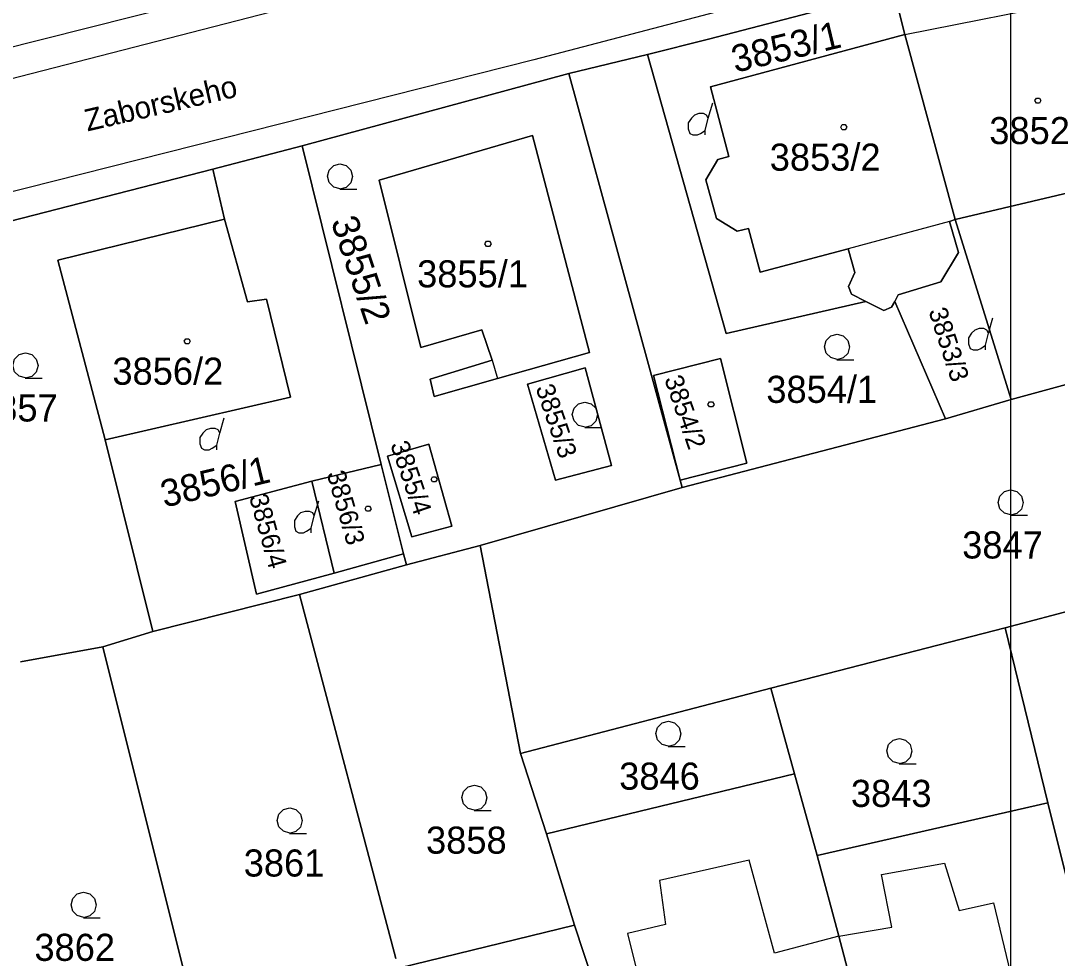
# Model space of a CAD drawing. Extents: x -263587 to -261993, y -1238795 to -1236748.
# Drawn here: x -262753.5 to -262692.3, y -1238113.2 to -1238057.9 of the extents above; entities that cross this region are included whole.
import ezdxf

# ---------------------------------------------------------------- set-up
doc = ezdxf.new("R2010")
doc.units = 0
doc.layers.add('Vrstva 1', color=7, linetype='Continuous')
doc.layers.add('Vrstva 51', color=7, linetype='Continuous')

msp = doc.modelspace()

# ---------------------------------------------------------------- linework, layer by layer
at = {"layer": 'Vrstva 1'}
for p, q in [((-262654.73, -1238042.16), (-262723.17, -1238060.18)), ((-262720.41, -1238052.64), (-262807.94, -1238075.17)), ((-262701.92, -1238056.1), (-262712.86, -1238058.96)), ((-262712.86, -1238058.96), (-262701.92, -1238056.1)), ((-262701.26, -1238058.68), (-262701.92, -1238056.1)), ((-262701.92, -1238056.1), (-262701.26, -1238058.68)), ((-262744.14, -1238056.94), (-262808.62, -1238073.15)), ((-262701.26, -1238058.68), (-262690.89, -1238056.62)), ((-262712.86, -1238058.96), (-262716.46, -1238059.86)), ((-262716.46, -1238059.86), (-262712.86, -1238058.96)), ((-262712.74, -1238061.76), (-262701.26, -1238058.68)), ((-262701.26, -1238058.68), (-262712.74, -1238061.76)), ((-262698.3, -1238069.61), (-262701.26, -1238058.68)), ((-262701.26, -1238058.68), (-262698.3, -1238069.61)), ((-262723.17, -1238060.18), (-262806.03, -1238081.11)), ((-262716.46, -1238059.86), (-262721.11, -1238060.99)), ((-262721.11, -1238060.99), (-262716.46, -1238059.86)), ((-262711.81, -1238076.34), (-262716.46, -1238059.86)), ((-262716.46, -1238059.86), (-262711.81, -1238076.34)), ((-262736.86, -1238065.25), (-262721.11, -1238060.99)), ((-262721.11, -1238060.99), (-262736.86, -1238065.25)), ((-262721.11, -1238060.99), (-262714.54, -1238084.99)), ((-262714.54, -1238084.99), (-262721.11, -1238060.99)), ((-262711.66, -1238065.88), (-262712.74, -1238061.76)), ((-262712.74, -1238061.76), (-262711.66, -1238065.88)), ((-262712.88, -1238063.62), (-262712.61, -1238062.72)), ((-262723.26, -1238064.64), (-262732.3, -1238067.27)), ((-262732.3, -1238067.27), (-262723.26, -1238064.64)), ((-262719.88, -1238077.46), (-262723.26, -1238064.64)), ((-262723.26, -1238064.64), (-262719.88, -1238077.46)), ((-262736.86, -1238065.25), (-262742.12, -1238066.63)), ((-262742.12, -1238066.63), (-262736.86, -1238065.25)), ((-262732.18, -1238084.06), (-262736.86, -1238065.25)), ((-262736.86, -1238065.25), (-262732.18, -1238084.06)), ((-262713.01, -1238067.25), (-262712.3, -1238066.06)), ((-262712.3, -1238066.06), (-262713.01, -1238067.25)), ((-262712.3, -1238066.06), (-262711.66, -1238065.88)), ((-262711.66, -1238065.88), (-262712.3, -1238066.06)), ((-262760.11, -1238071.24), (-262742.12, -1238066.63)), ((-262742.12, -1238066.63), (-262760.11, -1238071.24)), ((-262742.12, -1238066.63), (-262741.44, -1238069.58)), ((-262741.44, -1238069.58), (-262742.12, -1238066.63)), ((-262732.3, -1238067.27), (-262729.85, -1238077.16)), ((-262729.85, -1238077.16), (-262732.3, -1238067.27)), ((-262712.39, -1238069.54), (-262713.01, -1238067.25)), ((-262713.01, -1238067.25), (-262712.39, -1238069.54)), ((-262688.37, -1238067.25), (-262698.3, -1238069.61)), ((-262698.3, -1238069.61), (-262688.37, -1238067.25)), ((-262741.44, -1238069.58), (-262751.27, -1238072.01)), ((-262751.27, -1238072.01), (-262741.44, -1238069.58)), ((-262740.08, -1238074.46), (-262741.44, -1238069.58)), ((-262741.44, -1238069.58), (-262740.08, -1238074.46)), ((-262711.16, -1238070.29), (-262712.39, -1238069.54)), ((-262712.39, -1238069.54), (-262711.16, -1238070.29)), ((-262698.62, -1238069.72), (-262704.62, -1238071.33)), ((-262698.3, -1238069.61), (-262698.62, -1238069.72)), ((-262698.62, -1238069.72), (-262698.3, -1238069.61)), ((-262698.62, -1238069.72), (-262698.1, -1238071.55)), ((-262698.1, -1238071.55), (-262698.62, -1238069.72)), ((-262694.98, -1238080.24), (-262698.3, -1238069.61)), ((-262698.3, -1238069.61), (-262694.98, -1238080.24)), ((-262710.5, -1238070.13), (-262711.16, -1238070.29)), ((-262711.16, -1238070.29), (-262710.5, -1238070.13)), ((-262709.81, -1238072.72), (-262710.5, -1238070.13)), ((-262710.5, -1238070.13), (-262709.81, -1238072.72)), ((-262704.62, -1238071.33), (-262709.81, -1238072.72)), ((-262709.81, -1238072.72), (-262704.62, -1238071.33)), ((-262704.22, -1238072.74), (-262704.62, -1238071.33)), ((-262704.62, -1238071.33), (-262704.22, -1238072.74)), ((-262698.1, -1238071.55), (-262699.15, -1238073.29)), ((-262699.15, -1238073.29), (-262698.1, -1238071.55)), ((-262751.27, -1238072.01), (-262748.49, -1238082.61)), ((-262748.49, -1238082.61), (-262751.27, -1238072.01)), ((-262704.59, -1238073.55), (-262704.22, -1238072.74)), ((-262704.22, -1238072.74), (-262704.59, -1238073.55)), ((-262704.42, -1238074.02), (-262704.59, -1238073.55)), ((-262704.59, -1238073.55), (-262704.42, -1238074.02)), ((-262699.15, -1238073.29), (-262701.65, -1238074.05)), ((-262701.65, -1238074.05), (-262699.15, -1238073.29)), ((-262738.95, -1238074.3), (-262740.08, -1238074.46)), ((-262740.08, -1238074.46), (-262738.95, -1238074.3)), ((-262737.55, -1238080.09), (-262738.95, -1238074.3)), ((-262738.95, -1238074.3), (-262737.55, -1238080.09)), ((-262703.56, -1238074.44), (-262704.42, -1238074.02)), ((-262704.42, -1238074.02), (-262703.56, -1238074.44)), ((-262701.65, -1238074.05), (-262701.86, -1238074.44)), ((-262701.86, -1238074.44), (-262701.65, -1238074.05)), ((-262703.56, -1238074.44), (-262711.81, -1238076.34)), ((-262711.81, -1238076.34), (-262703.56, -1238074.44)), ((-262702.5, -1238074.97), (-262703.56, -1238074.44)), ((-262703.56, -1238074.44), (-262702.5, -1238074.97)), ((-262702.05, -1238074.78), (-262702.5, -1238074.97)), ((-262702.5, -1238074.97), (-262702.05, -1238074.78)), ((-262701.86, -1238074.44), (-262702.05, -1238074.78)), ((-262702.05, -1238074.78), (-262701.86, -1238074.44)), ((-262698.87, -1238081.38), (-262701.86, -1238074.44)), ((-262701.86, -1238074.44), (-262698.87, -1238081.38)), ((-262696.33, -1238076.31), (-262696.06, -1238075.41)), ((-262676.02, -1238074.99), (-262694.98, -1238080.24)), ((-262694.98, -1238080.24), (-262676.02, -1238074.99)), ((-262729.85, -1238077.16), (-262726.24, -1238076.11)), ((-262726.24, -1238076.11), (-262729.85, -1238077.16)), ((-262726.24, -1238076.11), (-262725.63, -1238077.91)), ((-262725.63, -1238077.91), (-262726.24, -1238076.11)), ((-262725.63, -1238077.91), (-262729.3, -1238079.03)), ((-262729.3, -1238079.03), (-262725.63, -1238077.91)), ((-262725.63, -1238077.91), (-262725.32, -1238079)), ((-262725.32, -1238079), (-262719.88, -1238077.46)), ((-262719.88, -1238077.46), (-262725.32, -1238079)), ((-262712.15, -1238077.81), (-262716.1, -1238078.81)), ((-262716.1, -1238078.81), (-262712.15, -1238077.81)), ((-262710.59, -1238084), (-262712.15, -1238077.81)), ((-262712.15, -1238077.81), (-262710.59, -1238084)), ((-262720.14, -1238078.37), (-262723.54, -1238079.32)), ((-262723.54, -1238079.32), (-262720.14, -1238078.37)), ((-262718.58, -1238084.13), (-262720.14, -1238078.37)), ((-262720.14, -1238078.37), (-262718.58, -1238084.13)), ((-262729.3, -1238079.03), (-262729.06, -1238080.06)), ((-262729.06, -1238080.06), (-262729.3, -1238079.03)), ((-262729.06, -1238080.06), (-262725.32, -1238079)), ((-262725.32, -1238079), (-262729.06, -1238080.06)), ((-262716.1, -1238078.81), (-262714.54, -1238084.99)), ((-262714.54, -1238084.99), (-262716.1, -1238078.81)), ((-262723.54, -1238079.32), (-262721.9, -1238084.99)), ((-262721.9, -1238084.99), (-262723.54, -1238079.32)), ((-262748.49, -1238082.61), (-262737.55, -1238080.09)), ((-262737.55, -1238080.09), (-262748.49, -1238082.61)), ((-262698.87, -1238081.38), (-262694.98, -1238080.24)), ((-262694.98, -1238080.24), (-262698.87, -1238081.38)), ((-262741.72, -1238082.21), (-262741.45, -1238081.31)), ((-262714.42, -1238085.42), (-262698.87, -1238081.38)), ((-262698.87, -1238081.38), (-262714.42, -1238085.42)), ((-262748.49, -1238082.61), (-262745.66, -1238093.94)), ((-262745.66, -1238093.94), (-262748.49, -1238082.61)), ((-262729.38, -1238082.87), (-262731.81, -1238083.57)), ((-262731.81, -1238083.57), (-262729.38, -1238082.87)), ((-262728.02, -1238087.71), (-262729.38, -1238082.87)), ((-262729.38, -1238082.87), (-262728.02, -1238087.71)), ((-262736.28, -1238085.05), (-262732.18, -1238084.06)), ((-262732.18, -1238084.06), (-262736.28, -1238085.05)), ((-262730.86, -1238089.35), (-262732.18, -1238084.06)), ((-262732.18, -1238084.06), (-262730.86, -1238089.35)), ((-262731.81, -1238083.57), (-262730.38, -1238088.35)), ((-262730.38, -1238088.35), (-262731.81, -1238083.57)), ((-262714.54, -1238084.99), (-262710.59, -1238084)), ((-262710.59, -1238084), (-262714.54, -1238084.99)), ((-262721.9, -1238084.99), (-262718.58, -1238084.13)), ((-262718.58, -1238084.13), (-262721.9, -1238084.99)), ((-262740.81, -1238086.26), (-262736.28, -1238085.05)), ((-262736.28, -1238085.05), (-262740.81, -1238086.26)), ((-262734.97, -1238090.48), (-262736.28, -1238085.05)), ((-262736.28, -1238085.05), (-262734.97, -1238090.48)), ((-262714.54, -1238084.99), (-262714.42, -1238085.42)), ((-262714.42, -1238085.42), (-262714.54, -1238084.99)), ((-262714.42, -1238085.42), (-262726.35, -1238088.85)), ((-262726.35, -1238088.85), (-262714.42, -1238085.42)), ((-262739.54, -1238091.72), (-262740.81, -1238086.26)), ((-262740.81, -1238086.26), (-262739.54, -1238091.72)), ((-262736.14, -1238087.11), (-262735.87, -1238086.21)), ((-262730.38, -1238088.35), (-262728.02, -1238087.71)), ((-262728.02, -1238087.71), (-262730.38, -1238088.35)), ((-262730.7, -1238089.99), (-262726.35, -1238088.85)), ((-262726.35, -1238088.85), (-262730.7, -1238089.99)), ((-262726.35, -1238088.85), (-262723.96, -1238101.13)), ((-262723.96, -1238101.13), (-262726.35, -1238088.85)), ((-262730.86, -1238089.35), (-262734.97, -1238090.48)), ((-262734.97, -1238090.48), (-262730.86, -1238089.35)), ((-262730.7, -1238089.99), (-262730.86, -1238089.35)), ((-262730.86, -1238089.35), (-262730.7, -1238089.99)), ((-262737, -1238091.75), (-262730.7, -1238089.99)), ((-262730.7, -1238089.99), (-262737, -1238091.75)), ((-262734.97, -1238090.48), (-262739.54, -1238091.72)), ((-262739.54, -1238091.72), (-262734.97, -1238090.48)), ((-262683.95, -1238090.7), (-262695.35, -1238093.71)), ((-262695.35, -1238093.71), (-262683.95, -1238090.7)), ((-262745.66, -1238093.94), (-262737, -1238091.75)), ((-262737, -1238091.75), (-262745.66, -1238093.94)), ((-262737, -1238091.75), (-262731.33, -1238113.24)), ((-262731.33, -1238113.24), (-262737, -1238091.75)), ((-262709.18, -1238097.28), (-262695.35, -1238093.71)), ((-262695.35, -1238093.71), (-262709.18, -1238097.28)), ((-262695.35, -1238093.71), (-262692.82, -1238104.05)), ((-262692.82, -1238104.05), (-262695.35, -1238093.71)), ((-262745.66, -1238093.94), (-262748.63, -1238094.83)), ((-262748.63, -1238094.83), (-262745.66, -1238093.94)), ((-262753.49, -1238095.72), (-262748.63, -1238094.83)), ((-262748.63, -1238094.83), (-262753.49, -1238095.72)), ((-262748.63, -1238094.83), (-262742.42, -1238119.64)), ((-262742.42, -1238119.64), (-262748.63, -1238094.83)), ((-262723.96, -1238101.13), (-262709.18, -1238097.28)), ((-262709.18, -1238097.28), (-262723.96, -1238101.13)), ((-262709.18, -1238097.28), (-262707.79, -1238102.33)), ((-262707.79, -1238102.33), (-262709.18, -1238097.28)), ((-262723.96, -1238101.13), (-262722.42, -1238105.87)), ((-262722.42, -1238105.87), (-262723.96, -1238101.13)), ((-262707.79, -1238102.33), (-262722.42, -1238105.87)), ((-262722.42, -1238105.87), (-262707.79, -1238102.33)), ((-262706.45, -1238107.15), (-262707.79, -1238102.33)), ((-262707.79, -1238102.33), (-262706.45, -1238107.15)), ((-262692.82, -1238104.05), (-262706.45, -1238107.15)), ((-262706.45, -1238107.15), (-262692.82, -1238104.05)), ((-262692.82, -1238104.05), (-262691.22, -1238110.44)), ((-262691.22, -1238110.44), (-262692.82, -1238104.05)), ((-262722.42, -1238105.87), (-262720.78, -1238111.28)), ((-262720.78, -1238111.28), (-262722.42, -1238105.87)), ((-262706.45, -1238107.15), (-262705.17, -1238111.93)), ((-262705.17, -1238111.93), (-262706.45, -1238107.15)), ((-262710.46, -1238107.44), (-262715.75, -1238108.64)), ((-262708.97, -1238112.92), (-262710.46, -1238107.44)), ((-262702.64, -1238108.27), (-262698.92, -1238107.62)), ((-262698.92, -1238107.62), (-262698.05, -1238110.4)), ((-262702.04, -1238111.39), (-262702.64, -1238108.27)), ((-262715.75, -1238108.64), (-262715.39, -1238111.24)), ((-262698.05, -1238110.4), (-262696.04, -1238109.96)), ((-262696.04, -1238109.96), (-262693.65, -1238119.78)), ((-262731.17, -1238113.82), (-262720.78, -1238111.28)), ((-262720.78, -1238111.28), (-262731.17, -1238113.82)), ((-262720.78, -1238111.28), (-262714.9, -1238128.76)), ((-262714.9, -1238128.76), (-262720.78, -1238111.28)), ((-262715.39, -1238111.24), (-262717.65, -1238111.76)), ((-262705.17, -1238111.93), (-262702.04, -1238111.39)), ((-262717.65, -1238111.76), (-262716.8, -1238115.1)), ((-262705.17, -1238111.93), (-262708.97, -1238112.92)), ((-262705.17, -1238111.93), (-262702.3, -1238122.58)), ((-262702.3, -1238122.58), (-262705.17, -1238111.93))]:
    msp.add_line(p, q, dxfattribs=at)
for points in [[(-262693.32, -1238062.43), (-262693.23, -1238062.58), (-262693.32, -1238062.73), (-262693.5, -1238062.73), (-262693.59, -1238062.58), (-262693.5, -1238062.43)], [(-262704.78, -1238064), (-262704.69, -1238064.15), (-262704.78, -1238064.3), (-262704.96, -1238064.3), (-262705.05, -1238064.15), (-262704.96, -1238064)], [(-262725.79, -1238070.89), (-262725.7, -1238071.04), (-262725.79, -1238071.19), (-262725.97, -1238071.19), (-262726.06, -1238071.04), (-262725.97, -1238070.89)], [(-262743.55, -1238076.64), (-262743.46, -1238076.79), (-262743.55, -1238076.94), (-262743.73, -1238076.94), (-262743.82, -1238076.79), (-262743.73, -1238076.64)], [(-262712.62, -1238080.37), (-262712.53, -1238080.52), (-262712.62, -1238080.67), (-262712.8, -1238080.67), (-262712.89, -1238080.52), (-262712.8, -1238080.37)], [(-262728.97, -1238084.8), (-262728.88, -1238084.95), (-262728.97, -1238085.1), (-262729.15, -1238085.1), (-262729.24, -1238084.95), (-262729.15, -1238084.8)], [(-262732.87, -1238086.53), (-262732.78, -1238086.68), (-262732.87, -1238086.83), (-262733.05, -1238086.83), (-262733.14, -1238086.68), (-262733.05, -1238086.53)]]:
    msp.add_lwpolyline(points, close=True, dxfattribs=at)
for points in [[(-262713.06, -1238064.61), (-262713.06, -1238064.34), (-262712.88, -1238063.62), (-262712.97, -1238063.44), (-262713.15, -1238063.35), (-262713.42, -1238063.35), (-262713.69, -1238063.44), (-262713.87, -1238063.62), (-262714.05, -1238063.89), (-262714.05, -1238064.25), (-262713.96, -1238064.52), (-262713.78, -1238064.61), (-262713.51, -1238064.61), (-262713.33, -1238064.52), (-262713.06, -1238064.34)], [(-262734.61, -1238067.79), (-262734.99, -1238067.69), (-262735.26, -1238067.42), (-262735.36, -1238067.05), (-262735.26, -1238066.68), (-262734.99, -1238066.41), (-262734.62, -1238066.31), (-262734.25, -1238066.41), (-262733.98, -1238066.68), (-262733.88, -1238067.06), (-262733.98, -1238067.44), (-262734.25, -1238067.71), (-262734.63, -1238067.81), (-262733.63, -1238067.81)], [(-262696.51, -1238077.3), (-262696.51, -1238077.03), (-262696.33, -1238076.31), (-262696.42, -1238076.13), (-262696.6, -1238076.04), (-262696.87, -1238076.04), (-262697.14, -1238076.13), (-262697.32, -1238076.31), (-262697.5, -1238076.58), (-262697.5, -1238076.94), (-262697.41, -1238077.21), (-262697.23, -1238077.3), (-262696.96, -1238077.3), (-262696.78, -1238077.21), (-262696.51, -1238077.03)], [(-262705.26, -1238077.86), (-262705.64, -1238077.76), (-262705.91, -1238077.49), (-262706.01, -1238077.12), (-262705.91, -1238076.75), (-262705.64, -1238076.48), (-262705.27, -1238076.38), (-262704.9, -1238076.48), (-262704.63, -1238076.75), (-262704.53, -1238077.13), (-262704.63, -1238077.51), (-262704.9, -1238077.78), (-262705.28, -1238077.88), (-262704.28, -1238077.88)], [(-262753.18, -1238078.96), (-262753.56, -1238078.86), (-262753.83, -1238078.59), (-262753.93, -1238078.22), (-262753.83, -1238077.85), (-262753.56, -1238077.58), (-262753.19, -1238077.48), (-262752.82, -1238077.58), (-262752.55, -1238077.85), (-262752.45, -1238078.23), (-262752.55, -1238078.61), (-262752.82, -1238078.88), (-262753.2, -1238078.98), (-262752.2, -1238078.98)], [(-262720.15, -1238081.86), (-262720.53, -1238081.76), (-262720.8, -1238081.49), (-262720.9, -1238081.12), (-262720.8, -1238080.75), (-262720.53, -1238080.48), (-262720.16, -1238080.38), (-262719.79, -1238080.48), (-262719.52, -1238080.75), (-262719.42, -1238081.13), (-262719.52, -1238081.51), (-262719.79, -1238081.78), (-262720.17, -1238081.88), (-262719.17, -1238081.88)], [(-262741.9, -1238083.2), (-262741.9, -1238082.93), (-262741.72, -1238082.21), (-262741.81, -1238082.03), (-262741.99, -1238081.94), (-262742.26, -1238081.94), (-262742.53, -1238082.03), (-262742.71, -1238082.21), (-262742.89, -1238082.48), (-262742.89, -1238082.84), (-262742.8, -1238083.11), (-262742.62, -1238083.2), (-262742.35, -1238083.2), (-262742.17, -1238083.11), (-262741.9, -1238082.93)], [(-262695.01, -1238087.05), (-262695.39, -1238086.95), (-262695.66, -1238086.68), (-262695.76, -1238086.31), (-262695.66, -1238085.94), (-262695.39, -1238085.67), (-262695.02, -1238085.57), (-262694.65, -1238085.67), (-262694.38, -1238085.94), (-262694.28, -1238086.32), (-262694.38, -1238086.7), (-262694.65, -1238086.97), (-262695.03, -1238087.07), (-262694.03, -1238087.07)], [(-262736.32, -1238088.1), (-262736.32, -1238087.83), (-262736.14, -1238087.11), (-262736.23, -1238086.93), (-262736.41, -1238086.84), (-262736.68, -1238086.84), (-262736.95, -1238086.93), (-262737.13, -1238087.11), (-262737.31, -1238087.38), (-262737.31, -1238087.74), (-262737.22, -1238088.01), (-262737.04, -1238088.1), (-262736.77, -1238088.1), (-262736.59, -1238088.01), (-262736.32, -1238087.83)], [(-262715.22, -1238100.7), (-262715.6, -1238100.6), (-262715.87, -1238100.33), (-262715.97, -1238099.96), (-262715.87, -1238099.59), (-262715.6, -1238099.32), (-262715.23, -1238099.22), (-262714.86, -1238099.32), (-262714.59, -1238099.59), (-262714.49, -1238099.97), (-262714.59, -1238100.35), (-262714.86, -1238100.62), (-262715.24, -1238100.72), (-262714.24, -1238100.72)], [(-262701.58, -1238101.72), (-262701.96, -1238101.62), (-262702.23, -1238101.35), (-262702.33, -1238100.98), (-262702.23, -1238100.61), (-262701.96, -1238100.34), (-262701.59, -1238100.24), (-262701.22, -1238100.34), (-262700.95, -1238100.61), (-262700.85, -1238100.99), (-262700.95, -1238101.37), (-262701.22, -1238101.64), (-262701.6, -1238101.74), (-262700.6, -1238101.74)], [(-262726.67, -1238104.48), (-262727.05, -1238104.38), (-262727.32, -1238104.11), (-262727.42, -1238103.74), (-262727.32, -1238103.37), (-262727.05, -1238103.1), (-262726.68, -1238103), (-262726.31, -1238103.1), (-262726.04, -1238103.37), (-262725.94, -1238103.75), (-262726.04, -1238104.13), (-262726.31, -1238104.4), (-262726.69, -1238104.5), (-262725.69, -1238104.5)], [(-262737.58, -1238105.83), (-262737.96, -1238105.73), (-262738.23, -1238105.46), (-262738.33, -1238105.09), (-262738.23, -1238104.72), (-262737.96, -1238104.45), (-262737.59, -1238104.35), (-262737.22, -1238104.45), (-262736.95, -1238104.72), (-262736.85, -1238105.1), (-262736.95, -1238105.48), (-262737.22, -1238105.75), (-262737.6, -1238105.85), (-262736.6, -1238105.85)], [(-262749.75, -1238110.81), (-262750.13, -1238110.71), (-262750.4, -1238110.44), (-262750.5, -1238110.07), (-262750.4, -1238109.7), (-262750.13, -1238109.43), (-262749.76, -1238109.33), (-262749.39, -1238109.43), (-262749.12, -1238109.7), (-262749.02, -1238110.08), (-262749.12, -1238110.46), (-262749.39, -1238110.73), (-262749.77, -1238110.83), (-262748.77, -1238110.83)]]:
    msp.add_lwpolyline(points, dxfattribs=at)
at = {"layer": 'Vrstva 51'}
msp.add_lwpolyline([(-262992.03, -1237088.09), (-262695.03, -1237088.09), (-262695.03, -1238768.09), (-262992.03, -1238768.09)], close=True, dxfattribs=at)

# ---------------------------------------------------------------- texts
at = {"layer": 'Vrstva 1'}
for s, height, rotation, p in [('3853/1', 1.6, 13.5218, (-262711.281, -1238060.943)), ('Zaborskeho', 1.3, 13.06344, (-262749.534, -1238064.406)), ('3855/2', 1.6, 288.71343, (-262735.175, -1238069.708)), ('3853/3', 1.1, 288.02588, (-262699.881, -1238075.001)), ('3854/2', 1.1, 288.99991, (-262715.481, -1238079.014)), ('3855/3', 1.1, 288.71343, (-262723.079, -1238079.535)), ('3855/4', 1.1, 288.71343, (-262731.659, -1238082.885)), ('3856/1', 1.6, 13.5218, (-262744.994, -1238086.623)), ('3856/3', 1.1, 285.90594, (-262735.411, -1238084.593)), ('3856/4', 1.1, 285.50487, (-262739.994, -1238085.97))]:
    msp.add_text(s, height=height, rotation=rotation, dxfattribs=at).set_placement(p)
for s, p in [('3852', (-262696.278, -1238065.15)), ('3853/2', (-262709.243, -1238066.72)), ('3855/1', (-262730.064, -1238073.61)), ('3856/2', (-262748.057, -1238079.36)), ('3854/1', (-262709.444, -1238080.43)), ('3857', (-262756.048, -1238081.53)), ('3847', (-262697.878, -1238089.62)), ('3846', (-262718.132, -1238103.27)), ('3843', (-262704.448, -1238104.29)), ('3858', (-262729.538, -1238107.05)), ('3861', (-262740.303, -1238108.4)), ('3862', (-262752.662, -1238113.38))]:
    msp.add_text(s, height=1.6, dxfattribs=at).set_placement(p)

doc.saveas('drawing.dxf')
